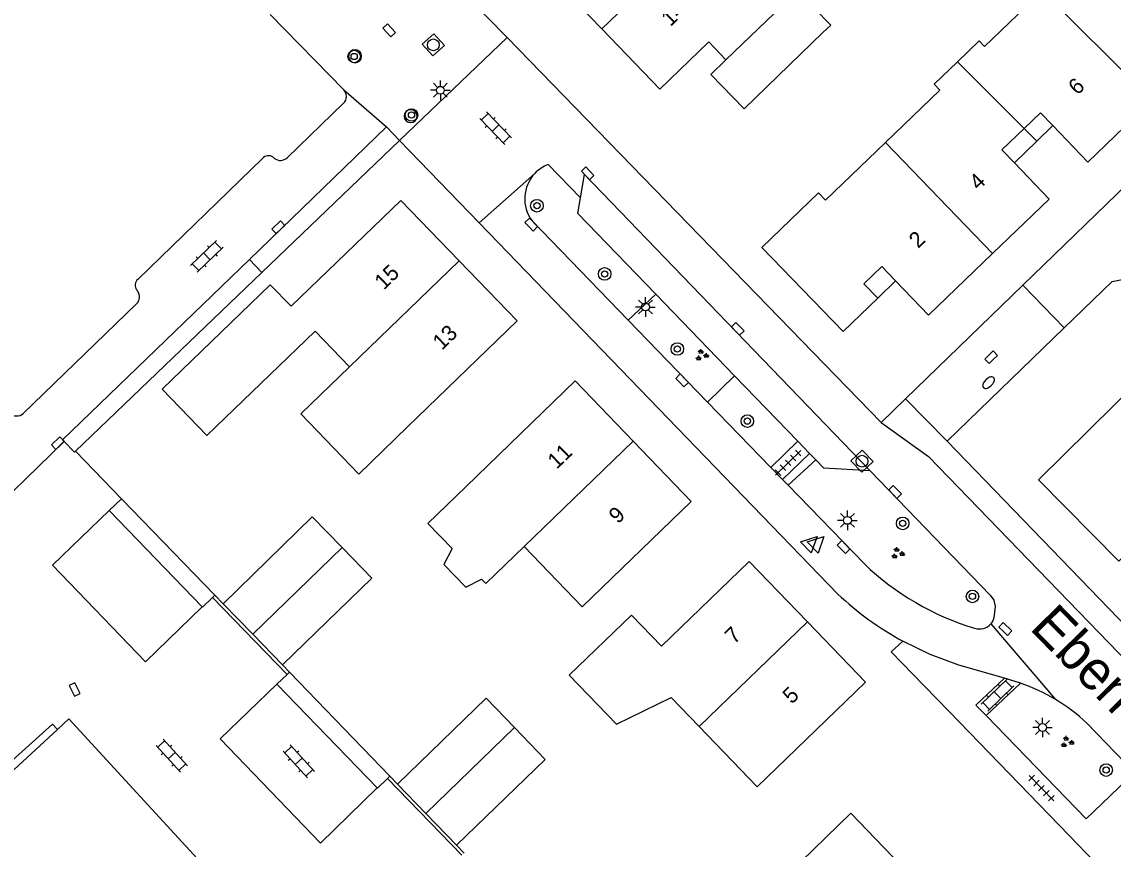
# Model space of a CAD drawing. Extents: x 136000 to 138005, y 398500 to 400500.
# Drawn here: x 137886.1 to 137955.7, y 399424.3 to 399477 of the extents above; entities that cross this region are included whole.
import ezdxf

# ---------------------------------------------------------------- set-up
doc = ezdxf.new("R2010")
doc.units = 0
for name, color, linetype in [('gg-afsc-erfafscheiding', 7, 'Continuous'), ('gg-afsc-muur', 7, 'Continuous'), ('gg-anno-huisnummerreeks BGT', 7, 'Continuous'), ('gg-anno-openbare ruimte label', 7, 'Continuous'), ('gg-bbg-bijgebouw', 7, 'Continuous'), ('gg-bbg-gedigitaliseerde bebouwing', 7, 'Continuous'), ('gg-bbg-gedigitaliseerde bijgebouw', 7, 'Continuous'), ('gg-bbg-hoofdgebouw', 7, 'Continuous'), ('gg-bbg-onder overbouw', 7, 'Continuous'), ('gg-bbg-pand overbouw', 7, 'Continuous'), ('gg-bbg-tussenscheiding', 7, 'Continuous'), ('gg-bbg-tussenscheiding niveau 01', 7, 'Continuous'), ('gg-knt-verharding', 7, 'Continuous'), ('gg-knt-verharding nz', 7, 'Continuous'), ('gt-grn-groengrens', 7, 'Continuous'), ('gt-grn-weggrens', 7, 'Continuous'), ('gt-symb-boom', 7, 'Continuous'), ('gt-symb-brandkraan', 7, 'Continuous'), ('gt-symb-groenvak', 7, 'Continuous'), ('gt-symb-klinker verharding', 7, 'Continuous'), ('gt-symb-kolk', 7, 'Continuous'), ('gt-symb-lichtmast', 7, 'Continuous'), ('gt-symb-rioolschacht', 7, 'Continuous'), ('gt-symb-tegel verharding', 7, 'Continuous'), ('gt-symb-waterafsluiter', 7, 'Continuous')]:
    doc.layers.add(name, color=color, linetype=linetype)

# ---------------------------------------------------------------- blocks, each defined once
blk = doc.blocks.new('gt0-KL1')
at = {"layer": 'gt-symb-klinker verharding'}
for p, q in [((-1.15, 0.3), (1.15, 0.3)), ((-1, -0.3), (-1, 0.3)), ((-0.5, 0.3), (-0.5, 0.45)), ((0, -0.3), (0, 0.3)), ((0.5, 0.3), (0.5, 0.45)), ((1, -0.3), (1, 0.3)), ((-1.15, -0.3), (1.15, -0.3)), ((-0.5, -0.45), (-0.5, -0.3)), ((0.5, -0.45), (0.5, -0.3))]:
    blk.add_line(p, q, dxfattribs=at)
blk = doc.blocks.new('gt0-KOLK')
at = {"layer": 'gt-symb-kolk'}
blk.add_lwpolyline([(0, 0), (0.375, 0), (0.375, 0.4), (-0.375, 0.4), (-0.375, 0), (0, 0)], dxfattribs=at)
blk = doc.blocks.new('gt0-GRVAK')
at = {"layer": 'gt-symb-groenvak'}
for p, q in [((-0.11, 0.189), (-0.228, 0.24)), ((-0.182, 0.153), (0.088, 0.153)), ((-0.091, 0.211), (-0.156, 0.322)), ((-0.047, 0.214), (-0.047, 0.393)), ((-0.004, 0.211), (0.061, 0.322)), ((0.015, 0.189), (0.133, 0.24)), ((0.262, -0.052), (0.197, 0.059)), ((0.305, -0.049), (0.305, 0.13)), ((0.349, -0.052), (0.414, 0.059)), ((-0.245, -0.228), (-0.363, -0.177)), ((-0.318, -0.264), (-0.047, -0.264)), ((-0.226, -0.206), (-0.291, -0.095)), ((-0.183, -0.203), (-0.183, -0.024)), ((-0.139, -0.206), (-0.074, -0.095)), ((-0.12, -0.228), (-0.002, -0.177)), ((0.243, -0.074), (0.125, -0.023)), ((0.17, -0.11), (0.441, -0.11)), ((0.368, -0.074), (0.486, -0.023))]:
    blk.add_line(p, q, dxfattribs=at)
blk = doc.blocks.new('gt0-BOOM')
at = {"layer": 'gt-symb-boom'}
for radius in [0.4, 0.2]:
    blk.add_circle((0, 0), radius, dxfattribs=at)
blk = doc.blocks.new('gt0-LMAST')
at = {"layer": 'gt-symb-lichtmast'}
for p, q in [((-0.182, 0.173), (-0.447, 0.438)), ((-0.005, 0.246), (-0.005, 0.621)), ((0.172, 0.173), (0.437, 0.438)), ((-0.255, -0.004), (-0.63, -0.004)), ((-0.182, -0.181), (-0.447, -0.446)), ((-0.005, -0.254), (-0.005, -0.629)), ((0.437, -0.446), (0.172, -0.181)), ((0.245, -0.004), (0.62, -0.004))]:
    blk.add_line(p, q, dxfattribs=at)
blk.add_circle((-0.005, -0.004), 0.25, dxfattribs=at)
blk = doc.blocks.new('gt0-TEG1')
at = {"layer": 'gt-symb-tegel verharding'}
for p, q in [((-1.125, 0), (1.125, 0)), ((-0.9, -0.25), (-0.9, 0.25)), ((-0.45, -0.25), (-0.45, 0.25)), ((0, -0.25), (0, 0.25)), ((0.45, -0.25), (0.45, 0.25)), ((0.9, -0.25), (0.9, 0.25))]:
    blk.add_line(p, q, dxfattribs=at)
blk = doc.blocks.new('gt0-RS')
at = {"layer": 'gt-symb-rioolschacht'}
blk.add_lwpolyline([(-0.5, -0.5), (0.5, -0.5), (0.5, 0.5), (-0.5, 0.5)], close=True, dxfattribs=at)
blk.add_circle((0, 0), 0.375, dxfattribs=at)
blk = doc.blocks.new('gt0-BR')
at = {"layer": 'gt-symb-brandkraan'}
for centre, radius, start, end in [((-0.244, 0), 0.206, 107.56694, 252.43307), ((0.599, -2.664), 3, 106.89205, 107.56694), ((0, -0.691), 0.938, 73.10799, 106.89205), ((-0.599, -2.664), 3, 72.43309, 73.10799), ((0.244, 0), 0.206, 287.56695, 72.43309), ((0.599, 2.664), 3, 252.43307, 253.10797), ((0, 0.691), 0.938, 253.10797, 286.89206), ((-0.599, 2.664), 3, 286.89206, 287.56695)]:
    blk.add_arc(centre, radius, start, end, dxfattribs=at)
blk = doc.blocks.new('gt0-WAFSL')
at = {"layer": 'gt-symb-waterafsluiter'}
for p, q in [((-0.5, -0.333), (0, 0.667)), ((0, 0.667), (0.5, -0.333)), ((0.5, -0.333), (-0.5, -0.333))]:
    blk.add_line(p, q, dxfattribs=at)

msp = doc.modelspace()

# ---------------------------------------------------------------- linework, layer by layer
at = {"layer": 'gg-afsc-erfafscheiding'}
for p, q in [((137901.388, 399461.046), (137910.17, 399469.461)), ((137889.496, 399449.653), (137901.388, 399461.046)), ((137889.432, 399449.591), (137889.496, 399449.653))]:
    msp.add_line(p, q, dxfattribs=at)
at = {"layer": 'gg-afsc-muur'}
for p, q in [((137889.496, 399449.653), (137892.428, 399446.625)), ((137892.428, 399446.625), (137898.386, 399440.471)), ((137898.386, 399440.471), (137898.91, 399439.93)), ((137902.69, 399436.04), (137903.145, 399435.569)), ((137903.145, 399435.569), (137909.552, 399428.926)), ((137909.552, 399428.926), (137910.03, 399428.43)), ((137913.8, 399424.53), (137914.278, 399424.033))]:
    msp.add_line(p, q, dxfattribs=at)
at = {"layer": 'gg-bbg-bijgebouw'}
for p, q in [((137900.8, 399437.985), (137898.91, 399439.93)), ((137902.69, 399436.04), (137900.8, 399437.985)), ((137911.84, 399426.558), (137910.03, 399428.43)), ((137913.8, 399424.53), (137911.84, 399426.558))]:
    msp.add_line(p, q, dxfattribs=at)
for points in [[(137937.18, 399476.35), (137932.15, 399471.48), (137930.02, 399473.68), (137930.99, 399474.62)], [(137898.692, 399422.122), (137889.074, 399432.597), (137888.341, 399431.922)], [(137888.341, 399431.922), (137882.468, 399426.515), (137886.461, 399422.158), (137884.988, 399420.717)]]:
    msp.add_lwpolyline(points, dxfattribs=at)
at = {"layer": 'gg-bbg-gedigitaliseerde bebouwing'}
for p, q in [((137910.678, 399451.201), (137917.67, 399457.96)), ((137914.411, 399447.413), (137921.37, 399454.14)), ((137931.959, 399419.793), (137938.95, 399426.57))]:
    msp.add_line(p, q, dxfattribs=at)
for points in [[(137945.765, 399474.491), (137947.148, 399475.821), (137947.486, 399475.469), (137951.16, 399479.004)], [(137941.166, 399469.342), (137944.645, 399472.689), (137944.283, 399473.065), (137945.765, 399474.491)], [(137933.28, 399462.65), (137936.897, 399466.136), (137937.347, 399465.669), (137941.166, 399469.342)], [(137897.86, 399450.65), (137904.778, 399457.309), (137906.967, 399455.043)], [(137910.678, 399451.201), (137907.565, 399448.201), (137903.859, 399452.047), (137906.967, 399455.043)], [(137914.411, 399447.413), (137911.972, 399445.045), (137913.514, 399443.457), (137912.998, 399442.426), (137914.389, 399440.982), (137915.4, 399441.5), (137915.679, 399441.211), (137918.112, 399443.573)], [(137928.78, 399446.45), (137921.812, 399439.733), (137918.112, 399443.573)], [(137924.958, 399439.21), (137920.988, 399435.386), (137924.014, 399432.244), (137927.49, 399433.961), (137929.272, 399432.111)], [(137939.9, 399434.93), (137932.982, 399428.261), (137929.272, 399432.111)]]:
    msp.add_lwpolyline(points, dxfattribs=at)
at = {"layer": 'gg-bbg-gedigitaliseerde bijgebouw'}
for points in [[(137937.18, 399476.35), (137937.676, 399476.827), (137935.556, 399479.018)], [(137898.91, 399439.93), (137904.599, 399445.476), (137906.497, 399443.523)], [(137906.497, 399443.523), (137908.395, 399441.57), (137902.69, 399436.04)], [(137910.03, 399428.43), (137915.694, 399433.906), (137917.499, 399432.039)], [(137917.499, 399432.039), (137919.464, 399430.006), (137913.8, 399424.53)]]:
    msp.add_lwpolyline(points, dxfattribs=at)
at = {"layer": 'gg-bbg-hoofdgebouw'}
for p, q in [((137917.67, 399457.96), (137913.96, 399461.8)), ((137921.37, 399454.14), (137925.075, 399450.295)), ((137925.075, 399450.295), (137928.78, 399446.45)), ((137932.48, 399442.63), (137936.19, 399438.78)), ((137936.19, 399438.78), (137939.9, 399434.93)), ((137938.95, 399426.57), (137942.665, 399422.73))]:
    msp.add_line(p, q, dxfattribs=at)
for points in [[(137923.064, 399476.591), (137919.32, 399480.46), (137923.1, 399484.12), (137921.915, 399485.345)], [(137930.99, 399474.62), (137929.89, 399475.76), (137926.78, 399472.75), (137923.064, 399476.591)], [(137951.839, 399470.417), (137954.07, 399468.09), (137958.176, 399472.047)], [(137947.998, 399462.259), (137951.61, 399465.73), (137949.396, 399468.04)], [(137913.96, 399461.8), (137910.25, 399465.64), (137903.26, 399458.9), (137901.92, 399460.27), (137895.01, 399453.61), (137897.86, 399450.65)], [(137940.67, 399459.42), (137938.47, 399457.28), (137933.28, 399462.65)], [(137941.809, 399460.529), (137943.92, 399458.34), (137947.998, 399462.259)], [(137957.4, 399454.208), (137950.92, 399447.83), (137956.05, 399442.64), (137960.57, 399447.01), (137962.02, 399445.51), (137961.11, 399444.63), (137965.77, 399439.82), (137966.07, 399440.1)], [(137932.48, 399442.63), (137926.873, 399437.222), (137924.958, 399439.21)]]:
    msp.add_lwpolyline(points, dxfattribs=at)
at = {"layer": 'gg-bbg-onder overbouw'}
for points in [[(137950.023, 399470.235), (137951.06, 399471.23), (137951.839, 399470.417)], [(137949.396, 399468.04), (137948.6, 399468.87), (137950.023, 399470.235)], [(137941.809, 399460.529), (137940.94, 399461.43), (137939.79, 399460.33), (137940.67, 399459.42)]]:
    msp.add_lwpolyline(points, dxfattribs=at)
at = {"layer": 'gg-bbg-pand overbouw'}
for p, q in [((137950.827, 399469.432), (137951.839, 399470.417)), ((137949.396, 399468.04), (137950.827, 399469.432)), ((137940.67, 399459.42), (137941.809, 399460.529))]:
    msp.add_line(p, q, dxfattribs=at)
at = {"layer": 'gg-bbg-tussenscheiding'}
for p, q in [((137923.064, 399476.591), (137930.381, 399483.675)), ((137930.99, 399474.62), (137935.556, 399479.018)), ((137958.176, 399472.047), (137951.16, 399479.004)), ((137950.023, 399470.235), (137945.765, 399474.491)), ((137941.166, 399469.342), (137947.998, 399462.259)), ((137906.967, 399455.043), (137913.96, 399461.8)), ((137918.112, 399443.573), (137925.075, 399450.295)), ((137906.497, 399443.523), (137900.8, 399437.985)), ((137929.272, 399432.111), (137936.19, 399438.78)), ((137917.499, 399432.039), (137911.84, 399426.558))]:
    msp.add_line(p, q, dxfattribs=at)
at = {"layer": 'gg-bbg-tussenscheiding niveau 01'}
msp.add_line((137950.827, 399469.432), (137950.023, 399470.235), dxfattribs=at)
at = {"layer": 'gg-knt-verharding'}
for p, q in [((137949.937, 399460.249), (137981.35, 399490.68)), ((137906.6, 399472.71), (137901.9, 399477.5)), ((137940.9, 399451.494), (137917.023, 399476.027)), ((137903, 399468.37), (137906.59, 399471.85)), ((137909.33, 399470.33), (137900.581, 399461.882)), ((137910.17, 399469.461), (137909.33, 399470.33)), ((137910.17, 399469.461), (137915.247, 399464.209)), ((137893.48, 399460.629), (137901.42, 399468.32)), ((137902.1, 399468.4), (137902.18, 399468.33)), ((137919.649, 399467.94), (137921.705, 399465.811)), ((137924.759, 399458.006), (137918.62, 399464.34)), ((137915.247, 399464.209), (137938.131, 399440.539)), ((137942.44, 399452.986), (137949.937, 399460.249)), ((137893.46, 399459.86), (137893.39, 399459.94)), ((137931.537, 399454.469), (137926.515, 399459.663)), ((137886.16, 399452.07), (137893.38, 399459.06)), ((137929.817, 399452.788), (137924.759, 399458.006)), ((137945.11, 399450.29), (137952.568, 399457.521)), ((137935.579, 399450.288), (137931.537, 399454.469)), ((137933.856, 399448.622), (137929.817, 399452.788)), ((137940.9, 399451.494), (137942.44, 399452.986)), ((137888.766, 399450.281), (137889.432, 399449.591)), ((137935.579, 399450.288), (137933.856, 399448.622)), ((137936.329, 399449.512), (137935.579, 399450.288)), ((137936.329, 399449.512), (137934.607, 399447.847)), ((137936.724, 399449.104), (137936.329, 399449.512)), ((137934.607, 399447.847), (137933.856, 399448.622)), ((137934.953, 399447.49), (137934.607, 399447.847)), ((137939.821, 399442.468), (137934.953, 399447.49)), ((137892.428, 399446.625), (137891.64, 399445.87)), ((137891.64, 399445.87), (137897.577, 399439.733)), ((137898.24, 399440.33), (137902.99, 399435.42)), ((137902.99, 399435.42), (137902.34, 399434.8)), ((137949.771, 399434.875), (137948.754, 399435.179)), ((137902.34, 399434.8), (137908.738, 399428.182)), ((137943.64, 399434.692), (137945.227, 399433.054)), ((137949.771, 399434.875), (137947.58, 399432.799)), ((137952.881, 399425.154), (137945.227, 399433.054)), ((137957.064, 399429.175), (137954.01, 399432.32)), ((137909.4, 399428.78), (137914.14, 399423.9)), ((137952.881, 399425.154), (137954.533, 399423.449))]:
    msp.add_line(p, q, dxfattribs=at)
for points in [[(137952.568, 399457.521), (137955.62, 399460.48), (137961.17, 399461.59), (138000, 399499.215)], [(137917.023, 399476.027), (137914.45, 399478.67), (137917.54, 399481.68), (137907.79, 399491.69)], [(137926.515, 399459.663), (137921.53, 399464.82), (137921.705, 399465.811)], [(137900.581, 399461.882), (137888.67, 399450.38), (137888.766, 399450.281)], [(137940.9, 399451.494), (137943.92, 399449.31), (137981.59, 399410.41), (137992.15, 399394.99)], [(137878.732, 399448.399), (137882.175, 399444.714), (137882.515, 399444.536), (137882.79, 399444.558), (137883.026, 399444.702), (137888.766, 399450.281)], [(137991.732, 399398.25), (137982.72, 399411.38), (137945.11, 399450.29)], [(137940.19, 399448.411), (137937.24, 399448.57), (137936.724, 399449.104)], [(137940.19, 399448.411), (137947.85, 399440.47), (137948.085, 399440.15), (137948.16, 399439.76), (137948.09, 399439.04), (137948.009, 399438.834), (137947.887, 399438.656)], [(137897.577, 399439.733), (137897.6, 399439.71), (137898.24, 399440.33)], [(137942.273, 399437.547), (137941.54, 399436.86), (137943.64, 399434.692)], [(137948.754, 399435.179), (137945.85, 399436.01), (137944.025, 399436.693), (137942.273, 399437.547)], [(137948.754, 399435.179), (137946.94, 399433.46), (137947.58, 399432.799)], [(137947.58, 399432.799), (137953.96, 399426.21), (137957.064, 399429.175)], [(137908.738, 399428.182), (137908.75, 399428.17), (137909.4, 399428.78)]]:
    msp.add_lwpolyline(points, dxfattribs=at)
for centre, radius, start, end in [((137907.329, 399474.844), 0.413, 0, 180), ((137907.329, 399474.844), 0.413, 180, 0), ((137906.188, 399472.285), 0.592, 312.77629, 45.89131), ((137910.87, 399471.02), 0.413, 0, 180), ((137910.87, 399471.02), 0.413, 180, 0), ((137901.801, 399468.01), 0.491, 52.53499, 140.88468), ((137902.566, 399468.835), 0.636, 232.60602, 312.97938), ((137920.492, 399465.762), 2.336, 111.14664, 136.51238), ((137920.496, 399465.75), 2.347, 136.37844, 216.93299), ((137893.818, 399460.234), 0.52, 130.61824, 214.49761), ((137892.989, 399459.503), 0.591, 311.422, 37.15681), ((137885.745, 399452.515), 0.609, 223.02921, 312.97503), ((137951.88, 399455.071), 17.443, 226.26345, 253.23888), ((137952.067, 399455.469), 20.423, 226.97118, 241.34342), ((137947.154, 399439.289), 0.969, 251.73307, 319.20683), ((137945.832, 399423.541), 11.999, 58.93589, 70.83835), ((137945.841, 399423.562), 11.976, 46.99225, 58.91795)]:
    msp.add_arc(centre, radius, start, end, dxfattribs=at)
at = {"layer": 'gg-knt-verharding nz'}
for points in [[(137921.705, 399465.811), (137921.97, 399467.3), (137940.19, 399448.411)], [(137891.64, 399445.87), (137888.024, 399442.387), (137893.956, 399436.225), (137897.577, 399439.733)], [(137902.34, 399434.8), (137898.727, 399431.307), (137905.125, 399424.659), (137908.738, 399428.182)], [(137888.341, 399431.922), (137888.033, 399432.259), (137884.799, 399429.334)]]:
    msp.add_lwpolyline(points, dxfattribs=at)
at = {"layer": 'gt-grn-groengrens'}
for p, q in [((137900.581, 399461.882), (137901.388, 399461.046)), ((137926.515, 399459.663), (137924.759, 399458.006)), ((137931.537, 399454.469), (137929.817, 399452.788)), ((137934.953, 399447.49), (137936.724, 399449.104)), ((137898.386, 399440.471), (137898.24, 399440.33)), ((137903.145, 399435.569), (137902.99, 399435.42)), ((137909.552, 399428.926), (137909.4, 399428.78))]:
    msp.add_line(p, q, dxfattribs=at)
at = {"layer": 'gt-grn-weggrens'}
for p, q in [((137917.023, 399476.027), (137910.17, 399469.461)), ((137906.6, 399472.71), (137909.33, 399470.33)), ((137915.247, 399464.209), (137918.797, 399467.369)), ((137952.568, 399457.521), (137949.937, 399460.249)), ((137945.11, 399450.29), (137942.44, 399452.986)), ((137947.887, 399438.656), (137952.024, 399433.819))]:
    msp.add_line(p, q, dxfattribs=at)

# ---------------------------------------------------------------- block references
at = {"layer": 'gt-symb-boom'}
for p in [(137907.269, 399474.824), (137910.928, 399471.094), (137918.927, 399465.309), (137923.25, 399460.961), (137927.887, 399456.176), (137932.357, 399451.576), (137942.267, 399445.053), (137946.716, 399440.396), (137955.246, 399429.325)]:
    msp.add_blockref('gt0-BOOM', p, dxfattribs=at)
at = {"layer": 'gt-symb-brandkraan', "rotation": -135.89137585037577}
msp.add_blockref('gt0-BR', (137947.746, 399454.033), dxfattribs=at)
at = {"layer": 'gt-symb-groenvak'}
for p in [(137929.437, 399455.776), (137941.935, 399443.145), (137952.743, 399431.107)]:
    msp.add_blockref('gt0-GRVAK', p, dxfattribs=at)
at = {"layer": 'gt-symb-klinker verharding'}
for p, rotation in [((137916.292, 399470.254), -45.97239510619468), ((137897.87, 399462.082), 43.78457175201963), ((137948.314, 399434.104), -135.97239510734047), ((137895.633, 399430.246), -47.39100385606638), ((137903.736, 399429.885), -47.3910038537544)]:
    msp.add_blockref('gt0-KL1', p, dxfattribs=dict(at, rotation=rotation))
at = {"layer": 'gt-symb-kolk'}
for p, rotation in [((137909.357, 399476.36), -48.00000872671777), ((137922.021, 399467.244), -46.74307034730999), ((137902.568, 399463.798), 44.02760489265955), ((137918.425, 399463.967), -45.972395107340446), ((137931.596, 399457.317), -45.972395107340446), ((137948.043, 399455.508), 44.027604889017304), ((137928.049, 399454.034), -45.972395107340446), ((137888.497, 399450.029), 44.02760489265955), ((137941.631, 399446.92), -45.972395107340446), ((137938.35, 399443.406), -45.97239510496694), ((137948.672, 399438.176), -44.02760489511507), ((137889.262, 399434.375), -63.511821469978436)]:
    msp.add_blockref('gt0-KOLK', p, dxfattribs=dict(at, rotation=rotation))
at = {"layer": 'gt-symb-lichtmast'}
for p in [(137912.773, 399472.677), (137925.858, 399458.854), (137938.744, 399445.249), (137951.188, 399432.045)]:
    msp.add_blockref('gt0-LMAST', p, dxfattribs=at)
at = {"layer": 'gt-symb-rioolschacht'}
for p, rotation in [((137912.321, 399475.567), -48.00000872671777), ((137939.67, 399449.021), -45.972395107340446)]:
    msp.add_blockref('gt0-RS', p, dxfattribs=dict(at, rotation=rotation))
at = {"layer": 'gt-symb-tegel verharding'}
for p, rotation in [((137934.954, 399448.916), -135.9723951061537), ((137951.114, 399428.175), -45.89137585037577)]:
    msp.add_blockref('gt0-TEG1', p, dxfattribs=dict(at, rotation=rotation))
at = {"layer": 'gt-symb-waterafsluiter'}
for p, rotation in [((137936.325, 399443.761), -45.89137585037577), ((137936.756, 399443.747), -45.89137585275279)]:
    msp.add_blockref('gt0-WAFSL', p, dxfattribs=dict(at, rotation=rotation))

# ---------------------------------------------------------------- texts
at = {"layer": 'gg-anno-huisnummerreeks BGT'}
for s, rotation, p in [('14', 44, (137927.447, 399476.695)), ('6', 43.9, (137953.416, 399472.322)), ('4', 43.9, (137947.098, 399466.249)), ('2', 43.9, (137943.25, 399462.551)), ('15', 44, (137909.156, 399459.897)), ('13', 44, (137912.866, 399456.057)), ('11', 43.9, (137920.194, 399448.475)), ('9', 43.9, (137924.098, 399444.985)), ('7', 43.9, (137931.509, 399437.314)), ('5', 43.9, (137935.191, 399433.492))]:
    msp.add_text(s, height=1, rotation=rotation, dxfattribs=at).set_placement(p)
at = {"layer": 'gg-anno-openbare ruimte label'}
msp.add_text('Eben-Haëzer', height=2.5, rotation=314.4, dxfattribs=at).set_placement((137950.301, 399438.344))

doc.saveas('drawing.dxf')
